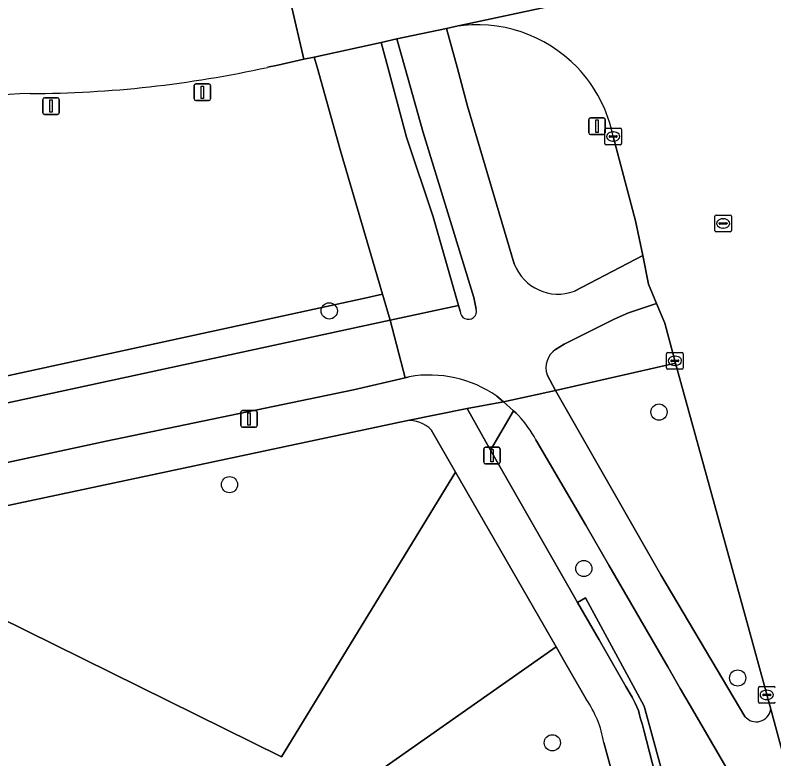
# Model space of a CAD drawing. Extents: x 159053 to 160042, y 380449 to 381423.
# Drawn here: x 159250.6 to 159296.35, y 380708.29 to 380753.15 of the extents above; entities that cross this region are included whole.
import ezdxf

# ---------------------------------------------------------------- set-up
doc = ezdxf.new("R2010")
doc.units = 0
for name, color, linetype in [('IMGEO_Berm_groen', 7, 'Continuous'), ('IMGEO_Boom', 7, 'Continuous'), ('IMGEO_Fietspad_gesloten', 7, 'Continuous'), ('IMGEO_Fietspad_open', 7, 'Continuous'), ('IMGEO_Groenvoorziening', 7, 'Continuous'), ('IMGEO_Haag', 7, 'Continuous'), ('IMGEO_Kolk', 7, 'Continuous'), ('IMGEO_Lichtmast', 7, 'Continuous'), ('IMGEO_Rijbaan_lokaal_gesloten', 7, 'Continuous'), ('IMGEO_Rijbaan_lokaal_open', 7, 'Continuous'), ('IMGEO_Rioolput', 7, 'Continuous'), ('IMGEO_Verkeersbordpaal', 7, 'Continuous'), ('IMGEO_Verkeerseiland_gesloten', 7, 'Continuous'), ('IMGEO_Verkeerseiland_groen', 7, 'Continuous'), ('IMGEO_Voetpad_open', 7, 'Continuous')]:
    doc.layers.add(name, color=color, linetype=linetype)

msp = doc.modelspace()

# ---------------------------------------------------------------- linework, layer by layer
at = {"layer": 'IMGEO_Berm_groen'}
for points in [[(159270.222, 380744.961), (159268.811, 380750), (159268.637, 380750.623), (159268.006, 380750.484), (159266.437, 380750.139), (159265.82, 380750)], [(159179.904, 380743.815), (159184.997, 380724.808), (159189.503, 380724.26), (159193.068, 380723.826), (159193.888, 380723.8), (159203.264, 380723.5), (159213.461, 380724.546), (159223.718, 380725.897), (159234.844, 380728.081), (159271.684, 380736.085), (159272.76, 380736.318), (159270.222, 380744.961)], [(159290.425, 380732.153), (159283.193, 380730.506), (159289.546, 380719.38), (159294.611, 380710.845)], [(159296.162, 380711.274), (159294.801, 380716.267), (159290.425, 380732.153)]]:
    msp.add_lwpolyline(points, dxfattribs=at)
for centre, radius, start, end in [((159251.289, 380815.931), 67.514, 270.1809, 282.4292), ((159253.137, 380693.52), 54.922, 91.7055, 102.2589), ((159295.292, 380711.401), 0.879, 219.2026, 351.7198)]:
    msp.add_arc(centre, radius, start, end, dxfattribs=at)
at = {"layer": 'IMGEO_Boom'}
for centre in [(159269.542, 380735.307), (159289.427, 380729.205), (159263.527, 380724.828), (159284.893, 380719.768), (159294.17, 380713.163), (159282.995, 380709.256)]:
    msp.add_circle(centre, 0.489, dxfattribs=at)
at = {"layer": 'IMGEO_Fietspad_gesloten'}
msp.add_lwpolyline([(159197.277, 380718.596), (159203.423, 380718.614), (159208.53, 380718.902), (159213.122, 380719.38), (159217.298, 380719.932), (159222.946, 380720.738), (159229.181, 380721.684), (159240.12, 380724.005), (159256.093, 380727.447), (159271.005, 380730.543), (159274.113, 380731.279), (159273.223, 380734.74), (159250.34, 380729.811), (159240.572, 380727.74), (159234.553, 380726.568), (159226.924, 380725.165), (159220.398, 380723.899), (159215.378, 380723.18), (159210.939, 380722.72), (159205.116, 380722.248), (159200.231, 380722.051)], dxfattribs=at)
at = {"layer": 'IMGEO_Fietspad_open'}
for points in [[(159280.701, 380738.146), (159277.881, 380747.658), (159277.249, 380750), (159276.616, 380752.343), (159273.626, 380751.715), (159274.103, 380750), (159275.197, 380746.062), (159278.257, 380736.125), (159278.409, 380735.413)], [(159286.731, 380734.811), (159287.579, 380735.187), (159288.734, 380735.58), (159289.282, 380735.748), (159288.799, 380736.92), (159288.442, 380738.641), (159284.329, 380736.496)], [(159277.428, 380735.285), (159277.332, 380735.625), (159273.223, 380734.74), (159274.113, 380731.279), (159274.369, 380731.34)], [(159283.188, 380732.989), (159283.713, 380733.296), (159286.731, 380734.811)], [(159279.648, 380730.168), (159280.045, 380729.829), (159283.193, 380730.506), (159282.673, 380731.442)], [(159283.193, 380730.506), (159280.045, 380729.829), (159280.649, 380729.288), (159280.805, 380729.143), (159280.959, 380728.996)], [(159294.611, 380710.845), (159289.546, 380719.38), (159283.193, 380730.506)], [(159281.999, 380727.528), (159285.019, 380722.374), (159286.41, 380719.969), (159287.346, 380718.35), (159289.952, 380713.844), (159290.712, 380712.537), (159291.593, 380711.021), (159296.115, 380703.244), (159297.773, 380700.392), (159297.967, 380700.059), (159298.549, 380698.914), (159299.054, 380697.914), (159299.528, 380696.822), (159299.882, 380695.993), (159300.414, 380694.792), (159299.087, 380700.068), (159297.602, 380705.993), (159296.162, 380711.274)]]:
    msp.add_lwpolyline(points, dxfattribs=at)
for centre, radius, start, end in [((159283.342, 380739.139), 2.821, 200.6018, 290.4865), ((159277.925, 380735.296), 0.498, 181.3004, 13.5674), ((159283.963, 380731.872), 1.359, 124.737, 198.4376), ((159275.561, 380724.235), 7.204, 55.4402, 99.5251), ((159275.523, 380724.042), 7.355, 28.2902, 42.3409), ((159295.292, 380711.401), 0.879, 219.2026, 351.7198)]:
    msp.add_arc(centre, radius, start, end, dxfattribs=at)
at = {"layer": 'IMGEO_Groenvoorziening'}
for points in [[(159200.231, 380722.051), (159205.116, 380722.248), (159210.939, 380722.72), (159215.378, 380723.18), (159220.398, 380723.899), (159226.924, 380725.165), (159234.553, 380726.568), (159240.572, 380727.74), (159250.34, 380729.811), (159273.223, 380734.74), (159272.76, 380736.318), (159271.684, 380736.085), (159234.844, 380728.081), (159223.718, 380725.897), (159213.461, 380724.546), (159203.264, 380723.5), (159193.888, 380723.8)], [(159280.959, 380728.996), (159280.805, 380729.143), (159280.649, 380729.288), (159279.274, 380726.917), (159284.329, 380718.041), (159284.516, 380717.714), (159284.995, 380718.003), (159288.54, 380711.459), (159294.372, 380690.064), (159293.875, 380689.957), (159293.962, 380689.631), (159301.269, 380691.534), (159300.819, 380693.183)], [(159274.184, 380728.677), (159229.711, 380719.217), (159218.128, 380717.282), (159213.822, 380716.773), (159212.204, 380712.999), (159212.548, 380705.319), (159214.248, 380706.425), (159218.079, 380712.493), (159218.606, 380712.937), (159219.139, 380713.3), (159219.799, 380713.655), (159220.544, 380713.949), (159221.288, 380714.144), (159221.795, 380714.226), (159246.109, 380718.558), (159266.654, 380708.405), (159277.16, 380725.585)], [(159277.16, 380725.585), (159275.694, 380728.134)], [(159300.819, 380693.183), (159300.414, 380694.792), (159299.882, 380695.993), (159299.528, 380696.822), (159299.054, 380697.914), (159298.549, 380698.914), (159297.967, 380700.059), (159297.773, 380700.392), (159296.115, 380703.244), (159291.593, 380711.021), (159290.712, 380712.537), (159289.952, 380713.844), (159287.346, 380718.35), (159286.41, 380719.969), (159285.019, 380722.374), (159281.999, 380727.528)], [(159242.044, 380691.599), (159267.692, 380698.421), (159271.265, 380699.371), (159272.428, 380707.47), (159283.221, 380715.043), (159277.16, 380725.585), (159266.654, 380708.405), (159246.109, 380718.558)], [(159285.033, 380711.891), (159283.747, 380714.128), (159283.221, 380715.043), (159272.428, 380707.47), (159271.265, 380699.371), (159279.105, 380701.457), (159283.225, 380685.658), (159291.918, 380687.949), (159291.625, 380689.022), (159290.897, 380691.685), (159286.098, 380709.281)]]:
    msp.add_lwpolyline(points, dxfattribs=at)
msp.add_lwpolyline([(159284.516, 380717.714), (159284.866, 380717.104), (159285.809, 380715.459), (159286.938, 380713.49), (159287.271, 380712.934), (159287.434, 380712.654), (159287.802, 380712.008), (159287.996, 380711.637), (159288.095, 380711.419), (159288.181, 380711.195), (159288.246, 380710.95), (159288.306, 380710.703), (159288.361, 380710.522), (159288.422, 380710.342), (159288.508, 380710.015), (159289.017, 380708.069), (159289.657, 380705.627), (159291.346, 380699.112), (159292.971, 380693.338), (159293.875, 380689.957), (159294.372, 380690.064), (159288.54, 380711.459), (159284.995, 380718.003)], close=True, dxfattribs=at)
for centre, radius, start, end in [((159275.523, 380724.042), 7.355, 28.2902, 42.3409), ((159274.397, 380726.897), 1.792, 43.6263, 96.8163), ((159279.659, 380708.176), 6.533, 9.7387, 34.6568)]:
    msp.add_arc(centre, radius, start, end, dxfattribs=at)
at = {"layer": 'IMGEO_Haag'}
msp.add_lwpolyline([(159200.231, 380722.051), (159205.116, 380722.248), (159210.939, 380722.72), (159215.378, 380723.18), (159220.398, 380723.899), (159226.924, 380725.165), (159234.553, 380726.568), (159240.572, 380727.74), (159250.34, 380729.811), (159273.223, 380734.74), (159272.76, 380736.318), (159271.684, 380736.085), (159234.844, 380728.081), (159223.718, 380725.897), (159213.461, 380724.546), (159203.264, 380723.5), (159193.888, 380723.8)], dxfattribs=at)
msp.add_lwpolyline([(159284.516, 380717.714), (159284.866, 380717.104), (159285.809, 380715.459), (159286.938, 380713.49), (159287.271, 380712.934), (159287.434, 380712.654), (159287.802, 380712.008), (159287.996, 380711.637), (159288.095, 380711.419), (159288.181, 380711.195), (159288.246, 380710.95), (159288.306, 380710.703), (159288.361, 380710.522), (159288.422, 380710.342), (159288.508, 380710.015), (159289.017, 380708.069), (159289.657, 380705.627), (159291.346, 380699.112), (159292.971, 380693.338), (159293.875, 380689.957), (159294.372, 380690.064), (159288.54, 380711.459), (159284.995, 380718.003)], close=True, dxfattribs=at)
at = {"layer": 'IMGEO_Kolk'}
for p, q in [((159286.164, 380745.4), (159286.164, 380746.252)), ((159286.239, 380746.326), (159287.091, 380746.326)), ((159286.652, 380746.106), (159286.677, 380746.106)), ((159287.165, 380746.252), (159287.165, 380745.4)), ((159286.423, 380745.82), (159286.423, 380745.832)), ((159286.861, 380745.783), (159286.463, 380745.783)), ((159286.466, 380745.869), (159286.864, 380745.869)), ((159286.907, 380745.832), (159286.907, 380745.82)), ((159287.091, 380745.326), (159286.239, 380745.326)), ((159286.675, 380745.546), (159286.65, 380745.546)), ((159289.884, 380731.869), (159289.884, 380732.721)), ((159289.959, 380732.795), (159290.811, 380732.795)), ((159290.372, 380732.575), (159290.397, 380732.575)), ((159290.885, 380732.721), (159290.885, 380731.869)), ((159290.143, 380732.289), (159290.143, 380732.301)), ((159290.581, 380732.252), (159290.183, 380732.252)), ((159290.186, 380732.338), (159290.584, 380732.338)), ((159290.395, 380732.015), (159290.37, 380732.015)), ((159290.627, 380732.301), (159290.627, 380732.289)), ((159290.811, 380731.795), (159289.959, 380731.795)), ((159295.423, 380711.717), (159295.423, 380712.569)), ((159295.498, 380712.643), (159296.35, 380712.643)), ((159295.911, 380712.423), (159295.936, 380712.423)), ((159295.682, 380712.137), (159295.682, 380712.149)), ((159296.12, 380712.1), (159295.722, 380712.1)), ((159295.725, 380712.186), (159296.123, 380712.186)), ((159295.934, 380711.863), (159295.909, 380711.863)), ((159296.166, 380712.149), (159296.166, 380712.137)), ((159296.35, 380711.643), (159295.498, 380711.643))]:
    msp.add_line(p, q, dxfattribs=at)
for points in [[(159286.164, 380745.4), (159286.164, 380746.252)], [(159286.239, 380746.326), (159287.091, 380746.326)], [(159287.165, 380746.252), (159287.165, 380745.4)], [(159287.091, 380745.326), (159286.239, 380745.326)], [(159289.884, 380731.869), (159289.884, 380732.721)], [(159289.959, 380732.795), (159290.811, 380732.795)], [(159290.885, 380732.721), (159290.885, 380731.869)], [(159290.811, 380731.795), (159289.959, 380731.795)], [(159295.423, 380711.717), (159295.423, 380712.569)], [(159295.498, 380712.643), (159296.35, 380712.643)], [(159296.35, 380711.643), (159295.498, 380711.643)]]:
    msp.add_lwpolyline(points, dxfattribs=at)
for centre, radius, start, end in [((159286.241, 380746.25), 0.0765, 91.552, 178.448), ((159286.241, 380746.25), 0.0765, 91.552, 178.448), ((159287.089, 380746.25), 0.0765, 1.552, 88.448), ((159287.089, 380746.25), 0.0765, 1.552, 88.448), ((159286.463, 380745.829), 0.0403, 85.8775, 175.7526), ((159286.46, 380745.819), 0.0366, 178.938, 274.7102), ((159286.864, 380745.826), 0.043, 264.8664, 352.4533), ((159286.868, 380745.831), 0.0386, 1.7309, 96.639), ((159286.241, 380745.402), 0.0765, 181.552, 268.448), ((159286.241, 380745.402), 0.0765, 181.552, 268.448), ((159287.089, 380745.402), 0.0765, 271.552, 358.448), ((159287.089, 380745.402), 0.0765, 271.552, 358.448), ((159289.961, 380732.719), 0.0765, 91.552, 178.448), ((159289.961, 380732.719), 0.0765, 91.552, 178.448), ((159290.809, 380732.719), 0.0765, 1.552, 88.448), ((159290.809, 380732.719), 0.0765, 1.552, 88.448), ((159290.183, 380732.298), 0.0403, 85.8775, 175.7526), ((159290.18, 380732.288), 0.0366, 178.938, 274.7102), ((159290.584, 380732.295), 0.043, 264.8664, 352.4533), ((159290.588, 380732.3), 0.0386, 1.7309, 96.639), ((159289.961, 380731.871), 0.0765, 181.552, 268.448), ((159289.961, 380731.871), 0.0765, 181.552, 268.448), ((159290.809, 380731.871), 0.0765, 271.552, 358.448), ((159290.809, 380731.871), 0.0765, 271.552, 358.448), ((159295.5, 380712.567), 0.0765, 91.552, 178.448), ((159295.5, 380712.567), 0.0765, 91.552, 178.448), ((159296.348, 380712.567), 0.0765, 1.552, 88.448), ((159296.348, 380712.567), 0.0765, 1.552, 88.448), ((159295.722, 380712.146), 0.0403, 85.8775, 175.7526), ((159295.719, 380712.136), 0.0366, 178.938, 274.7102), ((159296.123, 380712.143), 0.043, 264.8664, 352.4533), ((159296.127, 380712.148), 0.0386, 1.7309, 96.639), ((159295.5, 380711.719), 0.0765, 181.552, 268.448), ((159295.5, 380711.719), 0.0765, 181.552, 268.448), ((159296.348, 380711.719), 0.0765, 271.552, 358.448), ((159296.348, 380711.719), 0.0765, 271.552, 358.448)]:
    msp.add_arc(centre, radius, start, end, dxfattribs=at)
for centre, major_axis, ratio, start_param, end_param in [((159286.651, 380745.826), (-0.387, 0.002), 0.722429, 4.712389, 7.853982), ((159286.676, 380745.826), (-0.39, 0.002), 0.717154, 1.570796, 4.712389), ((159290.371, 380732.295), (-0.387, 0.002), 0.722429, 4.712389, 7.853982), ((159290.396, 380732.295), (-0.39, 0.002), 0.717154, 1.570796, 4.712389), ((159295.91, 380712.143), (-0.387, 0.002), 0.722429, 4.712389, 7.853982), ((159295.935, 380712.143), (-0.39, 0.002), 0.717154, 1.570796, 4.712389)]:
    msp.add_ellipse(centre, major_axis=major_axis, ratio=ratio, start_param=start_param, end_param=end_param, dxfattribs=at)
at = {"layer": 'IMGEO_Lichtmast'}
for p, q in [((159285.189, 380746.049), (159285.189, 380746.849)), ((159285.189, 380746.849), (159285.189, 380746.049)), ((159285.289, 380746.949), (159286.079, 380746.949)), ((159286.079, 380746.949), (159285.289, 380746.949)), ((159286.179, 380746.849), (159286.179, 380746.049)), ((159286.179, 380746.049), (159286.179, 380746.849)), ((159286.079, 380745.949), (159285.289, 380745.949)), ((159285.289, 380745.949), (159286.079, 380745.949)), ((159264.205, 380728.393), (159264.205, 380729.193)), ((159264.205, 380729.193), (159264.205, 380728.393)), ((159264.305, 380729.293), (159265.095, 380729.293)), ((159265.095, 380729.293), (159264.305, 380729.293)), ((159265.195, 380729.193), (159265.195, 380728.393)), ((159265.195, 380728.393), (159265.195, 380729.193)), ((159265.095, 380728.293), (159264.305, 380728.293)), ((159264.305, 380728.293), (159265.095, 380728.293)), ((159278.856, 380726.18), (159278.856, 380726.98)), ((159278.856, 380726.98), (159278.856, 380726.18)), ((159278.956, 380727.08), (159279.746, 380727.08)), ((159279.746, 380727.08), (159278.956, 380727.08)), ((159279.846, 380726.98), (159279.846, 380726.18)), ((159279.846, 380726.18), (159279.846, 380726.98)), ((159279.746, 380726.08), (159278.956, 380726.08)), ((159278.956, 380726.08), (159279.746, 380726.08))]:
    msp.add_line(p, q, dxfattribs=at)
for points in [[(159285.609, 380746.824), (159285.759, 380746.824), (159285.759, 380746.074), (159285.609, 380746.074), (159285.609, 380746.824)], [(159264.625, 380729.168), (159264.775, 380729.168), (159264.775, 380728.418), (159264.625, 380728.418), (159264.625, 380729.168)], [(159279.276, 380726.955), (159279.426, 380726.955), (159279.426, 380726.205), (159279.276, 380726.205), (159279.276, 380726.955)]]:
    msp.add_lwpolyline(points, dxfattribs=at)
for centre, start, end in [((159285.289, 380746.849), 90, 180), ((159285.289, 380746.849), 90, 180), ((159286.079, 380746.849), 0, 90), ((159286.079, 380746.849), 360, 90), ((159285.289, 380746.049), 180, 270), ((159285.289, 380746.049), 180, 270), ((159286.079, 380746.049), 270, 0), ((159286.079, 380746.049), 270, 0), ((159264.305, 380729.193), 90, 180), ((159264.305, 380729.193), 90, 180), ((159265.095, 380729.193), 0, 90), ((159265.095, 380729.193), 360, 90), ((159264.305, 380728.393), 180, 270), ((159264.305, 380728.393), 180, 270), ((159265.095, 380728.393), 270, 0), ((159265.095, 380728.393), 270, 0), ((159278.956, 380726.98), 90, 180), ((159278.956, 380726.98), 90, 180), ((159279.746, 380726.98), 0, 90), ((159279.746, 380726.98), 360, 90), ((159278.956, 380726.18), 180, 270), ((159278.956, 380726.18), 180, 270), ((159279.746, 380726.18), 270, 0), ((159279.746, 380726.18), 270, 0)]:
    msp.add_arc(centre, 0.1, start, end, dxfattribs=at)
at = {"layer": 'IMGEO_Rijbaan_lokaal_gesloten'}
for points in [[(159311.818, 380763.473), (159310.857, 380763.245), (159305.892, 380762.148), (159301.996, 380761.33), (159301.006, 380761.129), (159277.123, 380755.956), (159276.095, 380755.742), (159272.231, 380754.941), (159272.15, 380754.917), (159267.22, 380753.877), (159268.006, 380750.484), (159268.637, 380750.623), (159272.67, 380751.489), (159273.626, 380751.715), (159276.616, 380752.343), (159277.127, 380752.465), (159302.885, 380757.978), (159303.413, 380758.088), (159306.37, 380758.73), (159307.347, 380758.929), (159311.331, 380759.772), (159313.854, 380760.345)], [(159265.82, 380750), (159266.437, 380750.139), (159268.006, 380750.484), (159267.22, 380753.877), (159266.234, 380753.656)]]:
    msp.add_lwpolyline(points, dxfattribs=at)
for centre, radius, start, end in [((159251.289, 380815.931), 67.514, 270.1809, 282.4292), ((159253.137, 380693.52), 54.922, 91.7055, 102.2589)]:
    msp.add_arc(centre, radius, start, end, dxfattribs=at)
at = {"layer": 'IMGEO_Rijbaan_lokaal_open'}
for points in [[(159302.332, 380757.817), (159302.885, 380757.978), (159277.127, 380752.465)], [(159286.665, 380745.825), (159288.009, 380740.731), (159288.442, 380738.641), (159288.799, 380736.92), (159289.282, 380735.748), (159289.772, 380734.558), (159290.425, 380732.153), (159294.801, 380716.267), (159296.162, 380711.274), (159297.602, 380705.993)]]:
    msp.add_lwpolyline(points, dxfattribs=at)
for centre, radius, start, end in [((159278.448, 380744.192), 8.378, 43.8902, 99.0718), ((159278.452, 380744.195), 8.373, 11.2273, 43.8943)]:
    msp.add_arc(centre, radius, start, end, dxfattribs=at)
at = {"layer": 'IMGEO_Rioolput'}
for p, q in [((159292.87, 380741.087), (159293.722, 380741.087)), ((159292.795, 380740.161), (159292.795, 380741.013)), ((159293.097, 380740.63), (159293.495, 380740.63)), ((159293.283, 380740.867), (159293.308, 380740.867)), ((159293.796, 380741.013), (159293.796, 380740.161)), ((159293.054, 380740.581), (159293.054, 380740.593)), ((159293.492, 380740.544), (159293.094, 380740.544)), ((159293.306, 380740.307), (159293.281, 380740.307)), ((159293.538, 380740.593), (159293.538, 380740.581)), ((159293.722, 380740.087), (159292.87, 380740.087))]:
    msp.add_line(p, q, dxfattribs=at)
for points in [[(159292.87, 380741.087), (159293.722, 380741.087)], [(159292.795, 380740.161), (159292.795, 380741.013)], [(159293.796, 380741.013), (159293.796, 380740.161)], [(159293.722, 380740.087), (159292.87, 380740.087)]]:
    msp.add_lwpolyline(points, dxfattribs=at)
for centre, radius, start, end in [((159292.872, 380741.011), 0.0765, 91.552, 178.448), ((159292.872, 380741.011), 0.0765, 91.552, 178.448), ((159293.72, 380741.011), 0.0765, 1.552, 88.448), ((159293.72, 380741.011), 0.0765, 1.552, 88.448), ((159293.094, 380740.59), 0.0403, 85.8775, 175.7526), ((159293.499, 380740.592), 0.0386, 1.7309, 96.639), ((159292.872, 380740.163), 0.0765, 181.552, 268.448), ((159292.872, 380740.163), 0.0765, 181.552, 268.448), ((159293.091, 380740.58), 0.0366, 178.938, 274.7102), ((159293.495, 380740.587), 0.043, 264.8664, 352.4533), ((159293.72, 380740.163), 0.0765, 271.552, 358.448), ((159293.72, 380740.163), 0.0765, 271.552, 358.448)]:
    msp.add_arc(centre, radius, start, end, dxfattribs=at)
for centre, major_axis, ratio, start_param, end_param in [((159293.282, 380740.587), (-0.387, 0.002), 0.722429, 4.712389, 7.853982), ((159293.307, 380740.587), (-0.39, 0.002), 0.717154, 1.570796, 4.712389)]:
    msp.add_ellipse(centre, major_axis=major_axis, ratio=ratio, start_param=start_param, end_param=end_param, dxfattribs=at)
at = {"layer": 'IMGEO_Verkeersbordpaal'}
for p, q in [((159261.393, 380748.098), (159261.393, 380748.898)), ((159261.393, 380748.898), (159261.393, 380748.098)), ((159261.493, 380748.998), (159262.283, 380748.998)), ((159262.283, 380748.998), (159261.493, 380748.998)), ((159262.383, 380748.898), (159262.383, 380748.098)), ((159262.383, 380748.098), (159262.383, 380748.898)), ((159252.269, 380747.262), (159252.269, 380748.062)), ((159252.269, 380748.062), (159252.269, 380747.262)), ((159252.369, 380748.162), (159253.159, 380748.162)), ((159253.159, 380748.162), (159252.369, 380748.162)), ((159253.259, 380748.062), (159253.259, 380747.262)), ((159253.259, 380747.262), (159253.259, 380748.062)), ((159262.283, 380747.998), (159261.493, 380747.998)), ((159261.493, 380747.998), (159262.283, 380747.998)), ((159253.159, 380747.162), (159252.369, 380747.162)), ((159252.369, 380747.162), (159253.159, 380747.162))]:
    msp.add_line(p, q, dxfattribs=at)
for points in [[(159261.813, 380748.873), (159261.963, 380748.873), (159261.963, 380748.123), (159261.813, 380748.123), (159261.813, 380748.873)], [(159252.689, 380748.037), (159252.839, 380748.037), (159252.839, 380747.287), (159252.689, 380747.287), (159252.689, 380748.037)]]:
    msp.add_lwpolyline(points, dxfattribs=at)
for centre, start, end in [((159261.493, 380748.898), 90, 180), ((159261.493, 380748.898), 90, 180), ((159262.283, 380748.898), 0, 90), ((159262.283, 380748.898), 360, 90), ((159252.369, 380748.062), 90, 180), ((159252.369, 380748.062), 90, 180), ((159253.159, 380748.062), 0, 90), ((159253.159, 380748.062), 360, 90), ((159261.493, 380748.098), 180, 270), ((159261.493, 380748.098), 180, 270), ((159262.283, 380748.098), 270, 0), ((159262.283, 380748.098), 270, 0), ((159252.369, 380747.262), 180, 270), ((159252.369, 380747.262), 180, 270), ((159253.159, 380747.262), 270, 0), ((159253.159, 380747.262), 270, 0)]:
    msp.add_arc(centre, 0.1, start, end, dxfattribs=at)
at = {"layer": 'IMGEO_Verkeerseiland_gesloten'}
msp.add_lwpolyline([(159278.409, 380735.413), (159278.257, 380736.125), (159275.197, 380746.062), (159274.103, 380750), (159273.626, 380751.715), (159272.67, 380751.489), (159273.071, 380750), (159274.205, 380745.795), (159275.813, 380740.985), (159277.332, 380735.625), (159277.428, 380735.285)], dxfattribs=at)
msp.add_arc((159277.925, 380735.296), 0.498, 181.3004, 13.5674, dxfattribs=at)
at = {"layer": 'IMGEO_Verkeerseiland_groen'}
for points in [[(159277.127, 380752.465), (159276.616, 380752.343), (159277.249, 380750), (159277.881, 380747.658), (159280.701, 380738.146)], [(159284.329, 380736.496), (159288.442, 380738.641), (159288.009, 380740.731), (159286.665, 380745.825)]]:
    msp.add_lwpolyline(points, dxfattribs=at)
for centre, radius, start, end in [((159278.448, 380744.192), 8.378, 43.8902, 99.0718), ((159278.452, 380744.195), 8.373, 11.2273, 43.8943), ((159283.342, 380739.139), 2.821, 200.6018, 290.4865)]:
    msp.add_arc(centre, radius, start, end, dxfattribs=at)
at = {"layer": 'IMGEO_Voetpad_open'}
for points in [[(159272.67, 380751.489), (159268.637, 380750.623), (159268.811, 380750), (159270.222, 380744.961), (159272.76, 380736.318), (159273.223, 380734.74), (159277.332, 380735.625), (159275.813, 380740.985), (159274.205, 380745.795), (159273.071, 380750)], [(159280.649, 380729.288), (159280.045, 380729.829), (159277.849, 380729.419), (159279.274, 380726.917)]]:
    msp.add_lwpolyline(points, close=True, dxfattribs=at)
for points in [[(159289.772, 380734.558), (159289.282, 380735.748), (159288.734, 380735.58), (159287.579, 380735.187), (159286.731, 380734.811), (159283.713, 380733.296), (159283.188, 380732.989)], [(159282.673, 380731.442), (159283.193, 380730.506), (159290.425, 380732.153), (159289.772, 380734.558)], [(159274.369, 380731.34), (159274.113, 380731.279), (159271.005, 380730.543), (159256.093, 380727.447), (159240.12, 380724.005), (159229.181, 380721.684), (159222.946, 380720.738), (159217.298, 380719.932), (159213.122, 380719.38), (159208.53, 380718.902), (159203.423, 380718.614), (159197.277, 380718.596), (159195.377, 380718.697), (159192.316, 380718.86), (159190.908, 380719.017), (159186.413, 380719.52), (159187.128, 380716.852), (159187.239, 380716.44)], [(159229.711, 380719.217), (159274.184, 380728.677), (159277.849, 380729.419), (159280.045, 380729.829), (159279.648, 380730.168)], [(159292.971, 380693.338), (159291.346, 380699.112), (159289.657, 380705.627), (159289.017, 380708.069), (159288.508, 380710.015), (159288.422, 380710.342), (159288.361, 380710.522), (159288.306, 380710.703), (159288.246, 380710.95), (159288.181, 380711.195), (159288.095, 380711.419), (159287.996, 380711.637), (159287.802, 380712.008), (159287.434, 380712.654), (159287.271, 380712.934), (159286.938, 380713.49), (159285.809, 380715.459), (159284.866, 380717.104), (159284.516, 380717.714), (159284.329, 380718.041), (159279.274, 380726.917), (159277.849, 380729.419), (159274.184, 380728.677)], [(159275.694, 380728.134), (159277.16, 380725.585), (159283.221, 380715.043), (159283.747, 380714.128), (159285.033, 380711.891)], [(159286.098, 380709.281), (159290.897, 380691.685), (159291.625, 380689.022), (159293.962, 380689.631), (159293.875, 380689.957), (159292.971, 380693.338)]]:
    msp.add_lwpolyline(points, dxfattribs=at)
for centre, radius, start, end in [((159283.963, 380731.872), 1.359, 124.737, 198.4376), ((159275.561, 380724.235), 7.204, 55.4402, 99.5251), ((159274.397, 380726.897), 1.792, 43.6263, 96.8163), ((159279.659, 380708.176), 6.533, 9.7387, 34.6568)]:
    msp.add_arc(centre, radius, start, end, dxfattribs=at)

doc.saveas('drawing.dxf')
